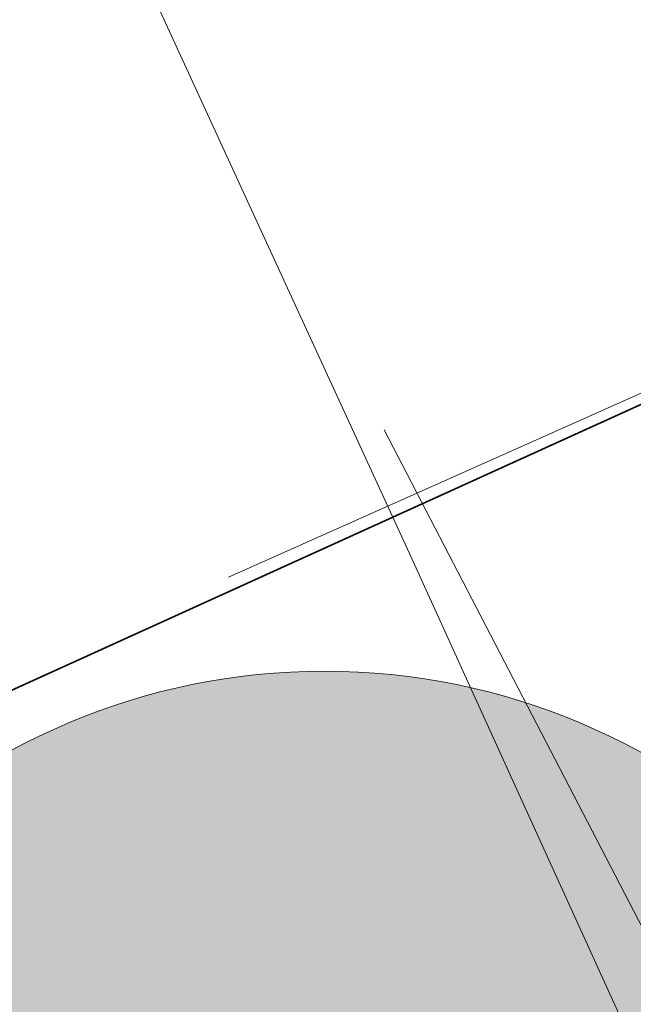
# Model space of a CAD drawing. Header units: metres. Extents: x 163628 to 167855, y 402678 to 405435.
# Tile 380 of 1056: x 165661.72 to 165663.59, y 404055.42 to 404058.41. Entities that reach past the tile are written whole.
import ezdxf

# ---------------------------------------------------------------- set-up
doc = ezdxf.new("R2010")
doc.units = ezdxf.units.M
doc.layers.get('0').update_dxf_attribs({"lineweight": 25})
for name, color, linetype, lineweight in [('X-CA190022.004-UO-BGT_Ondergrond$0$GE_401_OTDErf_Vlak_GEM', 253, 'Continuous', 9), ('X-CA190022.004-UO-BGT_Ondergrond$0$GE_601_PNDgrondvlakpand_Vlak_MV_GEM', 34, 'Continuous', 35), ('X-CA190022.004-UO-DTM inmeting$0$B-WE-AL-HOOFDGEBOUW-G', 246, 'Continuous', 0), ('X-CA190022.004-UO-KAD_Percelen$0$B-WE-KG-GRENS_PERCEEL-GV', 150, 'Continuous', 9)]:
    doc.layers.add(name, color=color, linetype=linetype, lineweight=lineweight)
doc.layers.add('X-CA190022.004-UO-DTM inmeting$0$X-XX-AL-MEETPUNT-S', color=246, linetype='Continuous', lineweight=0, plot=False)
doc.layers.add('X-CA190022.004-UO-DWM_Beplanting$0$B-WE-GR-BOOM-S AFKOMSTIG UIT DTM_v0.4', color=252, linetype='Continuous')
doc.layers.add('X-CA190022.004-UO-KLIC$0$B-OI-KL-WATER_BW_0000551269_VECT_19O042616-G', color=42, linetype='X-CA190022.004-UO-KLIC$0$1-200 WATERLEIDING', lineweight=0, transparency=0.25)
doc.styles.add('X-CA190022.004-UO-KLIC$0$NLCS-ISO', font='NLCS-ISO.ttf')
doc.linetypes.add('X-CA190022.004-UO-KLIC$0$1-200 WATERLEIDING', pattern='A,1.5,-0.6,["WATER",X-CA190022.004-UO-KLIC$0$NLCS-ISO,S=0.24,R=0,X=-0.5,Y=-0.12],-0.65', length=2.75)

# ---------------------------------------------------------------- blocks, each defined once
blk = doc.blocks.new('X-CA190022.004-UO-DTM inmeting$0$punt')
at = {"color": 0, "lineweight": -2}
blk.add_line((0, 0), (0, 0), dxfattribs=at)
blk = doc.blocks.new('X-CA190022.004-UO-DWM_Beplanting$0$SGR-BOOM_01-SO')
at = {"color": 0, "linetype": 'ByBlock', "lineweight": 18}
blk.add_circle((0, 0), 2, dxfattribs=at)
blk = doc.blocks.new('X-CA190022.004-UO-DWM_Beplanting$0$IMGEOBoom')
at = {"transparency": 33554457}
h = blk.add_hatch(color=256, dxfattribs=at)
h.dxf.hatch_style = 1
edge = h.paths.add_edge_path()
edge.add_arc((0, 0), 100, 0, 360)
edge = h.paths.add_edge_path(flags=17)
edge.add_arc((0, 0), 12.5, 0, 360)
at = {"xscale": 50, "yscale": 50, "zscale": 50}
blk.add_blockref('X-CA190022.004-UO-DWM_Beplanting$0$SGR-BOOM_01-SO', (0, 0), dxfattribs=at)

msp = doc.modelspace()

# ---------------------------------------------------------------- linework, layer by layer
at = {"layer": 'X-CA190022.004-UO-BGT_Ondergrond$0$GE_401_OTDErf_Vlak_GEM', "flags": 128}
msp.add_lwpolyline([(165654.73, 404074.15), (165660.27, 404076.67), (165661.73, 404073.54), (165664.42, 404074.811), (165668.98, 404076.861), (165671.4, 404071.501), (165669.48, 404070.631), (165671.76, 404065.481), (165673.13, 404066.081), (165674.07, 404065.751), (165674.97, 404063.731), (165674.58, 404062.831), (165673.25, 404062.221), (165673.47, 404061.721), (165669.413, 404059.878), (165668.188, 404059.322), (165659.93, 404055.571), (165657.86, 404060.121), (165655.74, 404064.81), (165655.13, 404066.16), (165656.224, 404066.655), (165654.58, 404070.27)], dxfattribs=at)
at = {"layer": 'X-CA190022.004-UO-BGT_Ondergrond$0$GE_601_PNDgrondvlakpand_Vlak_MV_GEM', "flags": 128}
msp.add_lwpolyline([(165661.73, 404073.54), (165664.14, 404068.15), (165664.04, 404068.11), (165664.56, 404066.96), (165665.39, 404067.33), (165665.79, 404066.43), (165666.36, 404066.69), (165669.413, 404059.878), (165668.188, 404059.322), (165659.93, 404055.571), (165657.86, 404060.121), (165655.74, 404064.81), (165655.13, 404066.16), (165656.224, 404066.655), (165654.58, 404070.27), (165653.757, 404072.08), (165655.347, 404072.803), (165654.73, 404074.15), (165660.27, 404076.67), (165661.73, 404073.54)], dxfattribs=at)
at = {"layer": 'X-CA190022.004-UO-DTM inmeting$0$B-WE-AL-HOOFDGEBOUW-G'}
msp.add_lwpolyline([(165670.708, 404060.477), (165668.435, 404059.447), (165665.565, 404058.148), (165662.36, 404056.718)], dxfattribs=at)
at = {"layer": 'X-CA190022.004-UO-KAD_Percelen$0$B-WE-KG-GRENS_PERCEEL-GV', "flags": 128}
for points in [[(165663.93, 404054.55), (165670.46, 404057.52), (165669.47, 404059.75), (165666.36, 404066.69), (165665.79, 404066.43), (165665.39, 404067.33), (165664.56, 404066.96), (165664.04, 404068.11), (165664.14, 404068.15), (165661.73, 404073.54), (165653.44, 404091.26), (165648.438, 404102.127), (165648.168, 404102.713), (165645.06, 404095.91), (165654.73, 404074.15), (165656.23, 404070.87), (165659.32, 404072.28), (165661.63, 404067.25), (165659.31, 404066.19), (165660.27, 404064.09), (165659.68, 404063.82), (165662.91, 404056.79)], [(165663.93, 404054.55), (165662.91, 404056.79), (165659.68, 404063.82), (165660.27, 404064.09), (165659.31, 404066.19), (165661.63, 404067.25), (165659.32, 404072.28), (165656.23, 404070.87), (165654.73, 404074.15), (165645.06, 404095.91), (165642.805, 404090.975), (165634.57, 404072.95), (165641.5, 404069.17), (165642.1, 404068.9), (165644.78, 404067.42), (165650.04, 404064.64), (165646.35, 404057.53), (165652.73, 404049.83), (165655.8, 404050.85)]]:
    msp.add_lwpolyline(points, close=True, dxfattribs=at)
at = {"layer": 'X-CA190022.004-UO-KLIC$0$B-OI-KL-WATER_BW_0000551269_VECT_19O042616-G', "flags": 128}
msp.add_lwpolyline([(165667.5, 404048.1667), (165662.8333, 404057.1667)], dxfattribs=at)

# ---------------------------------------------------------------- block references
at = {"layer": 'X-CA190022.004-UO-DTM inmeting$0$X-XX-AL-MEETPUNT-S', "linetype": 'ByBlock', "lineweight": -2}
msp.add_blockref('X-CA190022.004-UO-DTM inmeting$0$punt', (165662.36, 404056.718), dxfattribs=at)
at = {"layer": 'X-CA190022.004-UO-DWM_Beplanting$0$B-WE-GR-BOOM-S AFKOMSTIG UIT DTM_v0.4', "linetype": 'ByBlock', "lineweight": -2, "xscale": 0.02, "yscale": 0.02, "zscale": 0.02}
msp.add_blockref('X-CA190022.004-UO-DWM_Beplanting$0$IMGEOBoom', (165662.651, 404054.432, 9.277), dxfattribs=at)

doc.saveas('drawing.dxf')
